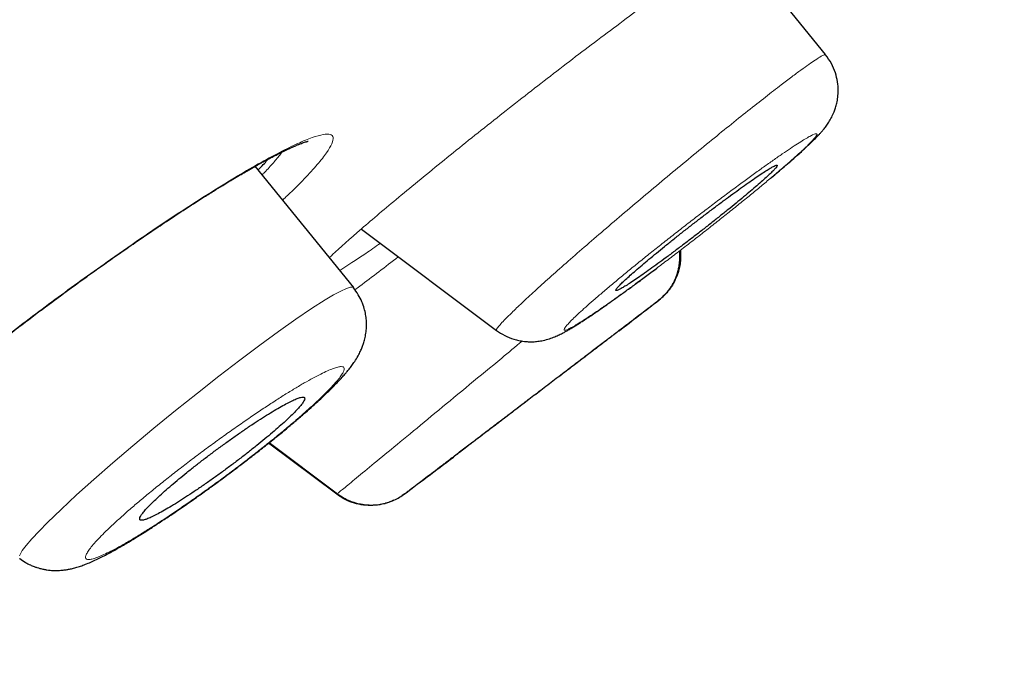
# Model space of a CAD drawing. Header units: millimetres. Extents: x 8 to 1023, y 12 to 832.
# Tile 623 of 656: x 945 to 954, y 745 to 751. Entities that reach past the tile are written whole.
import ezdxf

# ---------------------------------------------------------------- set-up
doc = ezdxf.new("R2010")
doc.units = ezdxf.units.MM

msp = doc.modelspace()

# ---------------------------------------------------------------- linework, layer by layer
at = {"color": 7, "linetype": 'Continuous', "lineweight": 30}
for p, q in [((952.0744, 750.528), (951.2547, 751.5362)), ((947.8716, 748.453), (946.9936, 749.5332)), ((947.9389, 748.9722), (949.1425, 748.0685)), ((950.5884, 748.3399), (950.583, 748.3357)), ((950.583, 748.3357), (950.5884, 748.3399)), ((947.118, 747.0701), (947.7258, 746.6133)), ((947.724, 746.6147), (947.7258, 746.6133)), ((948.3193, 746.6104), (948.3019, 746.5993)), ((948.3239, 746.6139), (948.3193, 746.6104)), ((948.3193, 746.6104), (948.3239, 746.6139))]:
    msp.add_line(p, q, dxfattribs=at)
at = {"color": 8, "linetype": 'Continuous', "lineweight": 0}
msp.add_line((947.7185, 746.6102), (947.1122, 747.0654), dxfattribs=at)
at = {"color": 8, "linetype": 'Continuous', "lineweight": 0, "flags": 128}
for points in [[(946.5511, 749.2678), (946.5552, 749.2703), (946.5728, 749.285)], [(944.8932, 746.0628), (944.9179, 746.1078), (944.9534, 746.1548), (945.0035, 746.2129), (945.0674, 746.2814), (945.144, 746.3591), (945.2641, 746.4754), (945.4024, 746.604), (945.5564, 746.7425), (945.7238, 746.8888), (945.9031, 747.0417), (946.091, 747.1987), (946.2839, 747.3566), (946.4781, 747.5124), (946.6699, 747.6631), (946.8558, 747.8057), (947.0338, 747.9389), (947.2013, 748.0612), (947.3558, 748.1704), (947.4945, 748.2645), (947.6149, 748.3416), (947.6914, 748.387), (947.7548, 748.4209), (947.8047, 748.4433), (947.8408, 748.4541), (947.8408, 748.4541)], [(944.8973, 746.0374), (944.8939, 746.038)]]:
    msp.add_lwpolyline(points, dxfattribs=at)
at = {"color": 7, "linetype": 'Continuous', "lineweight": 30}
for start, end in [(307.56738, 307.682945), (306.945614, 307.097083)]:
    msp.add_arc((815.065, 923.7945), 221.7, start, end, dxfattribs=at)
for points, knots in [([(936.072, 745.2961), (936.4699, 745.7096), (937.2657, 746.5367), (938.5312, 747.8518), (939.8463, 749.2184), (941.2134, 750.6392), (942.6284, 752.1097), (944.0889, 753.6274), (945.592, 755.1896), (947.1352, 756.7932), (948.7155, 758.4355), (950.3303, 760.1136), (951.9767, 761.8245), (953.6515, 763.5651), (955.3514, 765.3316), (957.073, 767.1208), (958.8132, 768.9292), (960.5688, 770.7536), (962.3364, 772.5906), (964.113, 774.4368), (965.8952, 776.2889), (967.6797, 778.1434), (969.4631, 779.9968), (971.242, 781.8454), (973.013, 783.6858), (974.7729, 785.5148), (976.5186, 787.3289), (978.2467, 789.1248), (979.9541, 790.8992), (981.6374, 792.6485), (983.2934, 794.3694), (984.9187, 796.0585), (986.5106, 797.7127), (988.0661, 799.3293), (989.5826, 800.9052), (991.0573, 802.4378), (992.4874, 803.924), (993.8703, 805.3611), (995.2032, 806.7463), (996.4832, 808.0765), (997.7076, 809.3489), (998.8745, 810.5616), (999.9821, 811.7126), (1001.0285, 812.8), (1002.0119, 813.822), (1002.9304, 814.7765), (1003.7822, 815.6617), (1004.5655, 816.4757), (1005.2783, 817.2164), (1005.9188, 817.8821), (1006.4864, 818.472), (1006.9804, 818.9854), (1007.4003, 819.4217), (1007.745, 819.78), (1008.015, 820.0606), (1008.2061, 820.2591), (1008.3189, 820.3763), (1008.3332, 820.3912), (1008.3392, 820.3975)], [0, 0, 0, 0, 0.017949, 0.035899, 0.053848, 0.071796, 0.089744, 0.107692, 0.12564, 0.143589, 0.161537, 0.179486, 0.197437, 0.215386, 0.233334, 0.251282, 0.269229, 0.287177, 0.305125, 0.323073, 0.341022, 0.358972, 0.376921, 0.39487, 0.412819, 0.430768, 0.448717, 0.466666, 0.484614, 0.502563, 0.520512, 0.538461, 0.55641, 0.574358, 0.592307, 0.610256, 0.628204, 0.646152, 0.664101, 0.682049, 0.699998, 0.717947, 0.735896, 0.753845, 0.771794, 0.789744, 0.807694, 0.825644, 0.843594, 0.861544, 0.879492, 0.897439, 0.915386, 0.933333, 0.951281, 0.969228, 0.987177, 1, 1, 1, 1]), ([(1007.9547, 818.0008), (1007.952, 817.998), (1007.9448, 817.9905), (1007.8885, 817.9317), (1007.7904, 817.8293), (1007.6507, 817.6836), (1007.4718, 817.4971), (1007.2532, 817.2696), (1007.0034, 817.0102), (1006.7269, 816.7233), (1006.4277, 816.4128), (1006.0976, 816.0704), (1005.7369, 815.6959), (1005.3458, 815.2896), (1004.9092, 814.8359), (1004.4244, 814.3322), (1003.8885, 813.7756), (1003.3186, 813.1834), (1002.7148, 812.556), (1002.0773, 811.8935), (1001.4051, 811.1949), (1000.7184, 810.4814), (1000.0213, 809.7569), (999.3188, 809.027), (998.5913, 808.2708), (997.8387, 807.4885), (997.0612, 806.6803), (996.236, 805.8226), (995.3616, 804.9139), (994.4366, 803.9523), (993.486, 802.964), (992.5099, 801.949), (991.5082, 800.9075), (990.4794, 799.8379), (989.4548, 798.7733), (988.4393, 797.7185), (987.4394, 796.6799), (986.4259, 795.6272), (985.3989, 794.5603), (984.3584, 793.4792), (983.2741, 792.3524), (982.1455, 791.1795), (980.9725, 789.9602), (979.7868, 788.7276), (978.5882, 787.4814), (977.3767, 786.2218), (976.1509, 784.9476), (974.9482, 783.6978), (973.7729, 782.4769), (972.6302, 781.29), (971.4861, 780.1015), (970.3406, 778.9115), (969.1935, 777.7195), (968.0123, 776.4921), (966.798, 775.2301), (965.5519, 773.9347), (964.3073, 772.6407), (963.064, 771.348), (961.8218, 770.0563), (960.5821, 768.7676), (959.3832, 767.5219), (958.2284, 766.3223), (957.1192, 765.1703), (956.0214, 764.0301), (954.935, 762.9016), (953.86, 761.7847), (952.7642, 760.646), (951.6496, 759.4877), (950.5188, 758.3122), (949.4042, 757.1535), (948.3058, 756.0114), (947.2235, 754.8861), (946.1608, 753.7813), (945.1497, 752.7307), (944.1913, 751.7352), (943.2833, 750.7921), (942.3967, 749.8712), (941.5317, 748.9727), (940.6883, 748.0965), (939.8424, 747.2174), (938.9969, 746.3387), (938.1555, 745.464), (937.3424, 744.6186), (936.5577, 743.8026), (935.8016, 743.0163), (935.0769, 742.2629), (934.4051, 741.5648), (933.7849, 740.9208), (933.213, 740.3269), (932.6706, 739.7635), (932.1578, 739.2309), (931.6748, 738.7289), (931.2078, 738.2432), (930.7601, 737.7777), (930.3357, 737.3365), (929.9486, 736.9342), (929.5991, 736.5709), (929.2872, 736.2467), (929.0137, 735.9623), (928.7852, 735.725), (928.5987, 735.5312), (928.4506, 735.3774), (928.3352, 735.2575), (928.2537, 735.1727), (928.2049, 735.1219), (928.1989, 735.1156), (928.1962, 735.1127)], [0, 0, 0, 0, 0.006135, 0.016217, 0.026304, 0.036404, 0.046526, 0.05668, 0.066818, 0.076063, 0.085274, 0.094459, 0.103624, 0.112777, 0.121925, 0.132049, 0.142136, 0.152197, 0.162242, 0.172278, 0.182316, 0.192415, 0.201667, 0.210899, 0.22012, 0.229337, 0.238557, 0.247788, 0.257826, 0.267851, 0.277872, 0.2879, 0.297944, 0.308013, 0.318163, 0.32745, 0.336704, 0.345934, 0.355148, 0.364354, 0.37356, 0.38357, 0.393569, 0.40357, 0.413583, 0.423618, 0.433687, 0.443825, 0.453097, 0.462341, 0.471565, 0.480779, 0.489991, 0.49921, 0.509223, 0.519234, 0.529254, 0.539294, 0.549365, 0.55948, 0.569605, 0.578847, 0.588061, 0.597255, 0.606437, 0.615617, 0.624803, 0.634833, 0.644865, 0.654907, 0.664972, 0.675069, 0.685209, 0.695303, 0.70451, 0.713698, 0.722877, 0.732052, 0.741232, 0.750423, 0.760451, 0.770488, 0.780541, 0.790622, 0.80074, 0.810904, 0.821006, 0.830215, 0.839407, 0.848589, 0.857768, 0.86695, 0.876144, 0.886219, 0.896279, 0.906334, 0.916393, 0.926465, 0.936559, 0.946628, 0.955831, 0.965027, 0.974221, 0.983422, 0.992637, 1, 1, 1, 1]), ([(928.6244, 735.369), (928.6291, 735.3738), (928.6386, 735.3837), (928.7203, 735.4684), (928.8521, 735.605), (929.0384, 735.7982), (929.2774, 736.0462), (929.5625, 736.3425), (929.8892, 736.6824), (930.2537, 737.0617), (930.6626, 737.4869), (931.1155, 737.9577), (931.6241, 738.4863), (932.191, 739.0754), (932.8192, 739.728), (933.4947, 740.4297), (934.2173, 741.1802), (934.9868, 741.9795), (935.7853, 742.8094), (936.6078, 743.6645), (937.4491, 744.5392), (938.3249, 745.4497), (939.2351, 746.3957), (940.2004, 747.3989), (941.2218, 748.4603), (942.3005, 749.5811), (943.4132, 750.7371), (944.5596, 751.9281), (945.7408, 753.1553), (946.9312, 754.3924), (948.1254, 755.6339), (949.3175, 756.8731), (950.5299, 758.1332), (951.7626, 759.4142), (953.0407, 760.7421), (954.3624, 762.1155), (955.7263, 763.5329), (957.1046, 764.9653), (958.4976, 766.4127), (959.9079, 767.8781), (961.307, 769.3322), (962.6912, 770.7709), (964.0544, 772.1876), (965.4223, 773.6092), (966.7952, 775.0357), (967.7123, 775.9887), (968.1714, 776.4658)], [0, 0, 0, 0, 0.022886, 0.046235, 0.069585, 0.092966, 0.116406, 0.139854, 0.161859, 0.183789, 0.205669, 0.227524, 0.249378, 0.272804, 0.296177, 0.319526, 0.342882, 0.366274, 0.389746, 0.411811, 0.433793, 0.455718, 0.47761, 0.499494, 0.522855, 0.546163, 0.569451, 0.592749, 0.616087, 0.639569, 0.661679, 0.683715, 0.705706, 0.727679, 0.749662, 0.772994, 0.796255, 0.819478, 0.842697, 0.865948, 0.889392, 0.911524, 0.933621, 0.955712, 0.977828, 1, 1, 1, 1]), ([(951.5768, 749.4205), (951.5816, 749.4245), (951.6068, 749.4454), (951.6505, 749.4823), (951.7083, 749.5314), (951.764, 749.5795), (951.8142, 749.6237), (951.8563, 749.6615), (951.8894, 749.6918), (951.9151, 749.7158), (951.9381, 749.7376), (951.9627, 749.7615), (951.9903, 749.7892), (952.0153, 749.8155), (952.0359, 749.8383), (952.0551, 749.8608), (952.0785, 749.8905), (952.1035, 749.9267), (952.1274, 749.9678), (952.1476, 750.0112), (952.163, 750.0539), (952.175, 750.0983), (952.1841, 750.1506), (952.1877, 750.214), (952.182, 750.2876), (952.1626, 750.3679), (952.1279, 750.451), (952.0915, 750.501), (952.0728, 750.5267)], [0, 0, 0, 0, 0.011864, 0.062347, 0.116404, 0.173176, 0.231415, 0.28214, 0.325379, 0.361158, 0.389547, 0.425784, 0.46741, 0.512359, 0.539208, 0.567919, 0.599819, 0.635533, 0.672504, 0.706257, 0.729959, 0.753673, 0.782345, 0.816668, 0.856381, 0.900882, 0.949196, 1, 1, 1, 1]), ([(946.5512, 749.2678), (946.5819, 749.2871), (946.6404, 749.3238), (946.7208, 749.3731), (946.7911, 749.4155), (946.8518, 749.4516), (946.9037, 749.4819), (946.9486, 749.5077), (946.9863, 749.5292), (947.0167, 749.5462), (947.0391, 749.5586), (947.057, 749.5685), (947.0765, 749.5791), (947.1005, 749.5921), (947.1295, 749.6076), (947.1626, 749.6249), (947.1993, 749.6438), (947.238, 749.6631), (947.2751, 749.6811), (947.3085, 749.6966), (947.3398, 749.7106), (947.3684, 749.7228), (947.3941, 749.7331), (947.4158, 749.7413), (947.4338, 749.7476), (947.4492, 749.7524), (947.4588, 749.7551), (947.4636, 749.7563), (947.4638, 749.7565), (947.4639, 749.7565)], [0, 0, 0, 0, 0.064696, 0.123536, 0.176573, 0.223843, 0.265373, 0.301181, 0.334746, 0.361049, 0.380098, 0.393921, 0.409544, 0.433629, 0.461819, 0.494105, 0.533229, 0.57702, 0.621374, 0.662866, 0.701506, 0.746231, 0.786437, 0.824395, 0.863484, 0.90372, 0.944387, 0.9749, 1, 1, 1, 1]), ([(947.0196, 749.5013), (947.0248, 749.5065), (947.0599, 749.5417), (947.0862, 749.5713), (947.1087, 749.5964)], [0, 0, 0, 0, 0.148027, 1, 1, 1, 1]), ([(950.261, 748.4482), (950.2719, 748.4546), (950.2937, 748.4675), (950.3365, 748.495), (950.3868, 748.5287), (950.4449, 748.5689), (950.509, 748.6142), (950.5786, 748.6644), (950.6525, 748.7186), (950.7296, 748.7761), (950.8091, 748.8361), (950.8898, 748.8978), (950.9708, 748.9605), (951.0508, 749.0232), (951.1291, 749.0853), (951.2048, 749.146), (951.2767, 749.2045), (951.3441, 749.2603), (951.4065, 749.3126), (951.4627, 749.3608), (951.5124, 749.4044), (951.555, 749.4429), (951.5896, 749.4757), (951.6162, 749.5025), (951.6343, 749.523), (951.6433, 749.5366), (951.6433, 749.5433), (951.6344, 749.5431), (951.6161, 749.5355), (951.589, 749.5209), (951.5534, 749.4995), (951.5094, 749.4712), (951.4579, 749.4366), (951.3995, 749.3962), (951.3349, 749.3504), (951.265, 749.2999), (951.191, 749.2455), (951.1136, 749.1878), (951.034, 749.1277), (950.9532, 749.0659), (950.8723, 749.0032), (950.7923, 748.9405), (950.7141, 748.8785), (950.6388, 748.8179), (950.5671, 748.7596), (950.4999, 748.704), (950.438, 748.652), (950.3822, 748.6041), (950.3328, 748.5607), (950.2909, 748.5227), (950.2567, 748.4902), (950.2306, 748.4637), (950.2133, 748.4439), (950.2048, 748.4307), (950.2051, 748.4242), (950.2147, 748.4251), (950.2325, 748.4324), (950.2515, 748.4429), (950.261, 748.4482)], [0, 0, 0, 0, 0.017392, 0.034785, 0.052967, 0.071207, 0.08939, 0.107555, 0.125778, 0.143944, 0.161968, 0.180048, 0.198072, 0.215894, 0.233771, 0.251592, 0.269238, 0.286939, 0.304584, 0.322155, 0.339781, 0.357351, 0.37498, 0.392665, 0.410293, 0.428091, 0.445946, 0.463744, 0.481749, 0.499814, 0.517819, 0.535977, 0.554194, 0.572352, 0.590538, 0.608782, 0.626968, 0.645047, 0.663182, 0.681261, 0.699148, 0.71709, 0.734976, 0.752669, 0.770416, 0.788109, 0.805689, 0.823324, 0.840903, 0.858499, 0.876151, 0.893746, 0.911439, 0.929189, 0.946882, 0.964569, 0.982312, 1, 1, 1, 1]), ([(944.41, 747.7268), (944.4289, 747.7421), (944.4895, 747.791), (944.5977, 747.8768), (944.7365, 747.9855), (944.8725, 748.0902), (945.0032, 748.1895), (945.127, 748.2823), (945.2559, 748.3777), (945.3896, 748.4754), (945.5276, 748.5749), (945.6693, 748.6758), (945.8141, 748.7773), (945.9612, 748.8789), (946.1098, 748.9799), (946.2587, 749.0792), (946.4074, 749.1765), (946.5029, 749.2371), (946.5512, 749.2678)], [0, 0, 0, 0, 0.028209, 0.090432, 0.155952, 0.224784, 0.278668, 0.334517, 0.392349, 0.452171, 0.513979, 0.577761, 0.643489, 0.711131, 0.780643, 0.851983, 0.92511, 1, 1, 1, 1]), ([(950.5799, 748.3334), (950.5956, 748.3462), (950.6262, 748.3712), (950.6647, 748.4138), (950.6961, 748.4567), (950.7225, 748.5022), (950.743, 748.5477), (950.7576, 748.5918), (950.7679, 748.6343), (950.775, 748.6824), (950.778, 748.732), (950.7743, 748.7653), (950.7728, 748.7788)], [0, 0, 0, 0, 0.11987, 0.233287, 0.338448, 0.433857, 0.543932, 0.632829, 0.707921, 0.802593, 0.920004, 1, 1, 1, 1]), ([(950.78, 748.7843), (950.7812, 748.7695), (950.7838, 748.7372), (950.7812, 748.6872), (950.7735, 748.635), (950.7601, 748.5839), (950.7416, 748.5347), (950.7157, 748.4831), (950.6812, 748.4313), (950.6379, 748.3812), (950.6047, 748.3535), (950.5884, 748.3399)], [0, 0, 0, 0, 0.088304, 0.192127, 0.29663, 0.401232, 0.505345, 0.608399, 0.743192, 0.874034, 1, 1, 1, 1]), ([(949.1428, 748.0704), (949.1666, 748.0543), (949.215, 748.0216), (949.2767, 747.9973), (949.3198, 747.9851), (949.3418, 747.9799), (949.366, 747.9754), (949.3937, 747.9716), (949.427, 747.969), (949.4671, 747.9688), (949.513, 747.9725), (949.5647, 747.9814), (949.6157, 747.9956), (949.6605, 748.0124), (949.7025, 748.0313), (949.737, 748.049), (949.7636, 748.0636), (949.7913, 748.0795), (949.8199, 748.0965), (949.8499, 748.115), (949.8813, 748.1349), (949.9175, 748.1583), (949.9581, 748.1851), (950.0038, 748.2159), (950.0496, 748.2473), (950.0984, 748.2811), (950.154, 748.3202), (950.2208, 748.3678), (950.2963, 748.4223), (950.3803, 748.4836), (950.4703, 748.5503), (950.5379, 748.6007), (950.5753, 748.629), (950.5794, 748.6321)], [0, 0, 0, 0, 0.039342, 0.080189, 0.090583, 0.101026, 0.111529, 0.124265, 0.140885, 0.161464, 0.185911, 0.211837, 0.247075, 0.283394, 0.315399, 0.349007, 0.377921, 0.407376, 0.437523, 0.468217, 0.499015, 0.529941, 0.571004, 0.609884, 0.646352, 0.681942, 0.723067, 0.770495, 0.824284, 0.876641, 0.93402, 0.992744, 1, 1, 1, 1]), ([(944.8958, 746.0363), (944.9126, 746.0245), (944.9428, 746.0034), (944.9862, 745.9812), (945.0205, 745.9667), (945.0481, 745.9569), (945.0769, 745.9484), (945.1068, 745.9413), (945.1375, 745.9361), (945.1735, 745.9318), (945.2158, 745.9299), (945.2617, 745.9318), (945.2995, 745.9361), (945.3331, 745.9417), (945.3669, 745.949), (945.4071, 745.9599), (945.4497, 745.9739), (945.4937, 745.9905), (945.54, 746.0102), (945.5885, 746.0328), (945.6353, 746.056), (945.6813, 746.08), (945.7274, 746.105), (945.7742, 746.1313), (945.8194, 746.1574), (945.8661, 746.185), (945.9174, 746.2159), (945.974, 746.2509), (946.0402, 746.2926), (946.1174, 746.3423), (946.2071, 746.4015), (946.3061, 746.4683), (946.4128, 746.5421), (946.5247, 746.6213), (946.6384, 746.7036), (946.7522, 746.7876), (946.8651, 746.8726), (946.976, 746.9578), (947.0839, 747.0424), (947.1865, 747.1247), (947.281, 747.2024), (947.3657, 747.2738), (947.4402, 747.3383), (947.5055, 747.3962), (947.5628, 747.4484), (947.6139, 747.4964), (947.6535, 747.5347), (947.6846, 747.5656), (947.7099, 747.5913), (947.737, 747.6195), (947.7645, 747.6492), (947.79, 747.6779), (947.8134, 747.7054), (947.8361, 747.7337), (947.8604, 747.7659), (947.8881, 747.8065), (947.914, 747.8506), (947.9342, 747.892), (947.9486, 747.9268), (947.9614, 747.9641), (947.9729, 748.0075), (947.9814, 748.0575), (947.9851, 748.1097), (947.9837, 748.1611), (947.9772, 748.2133), (947.9645, 748.2689), (947.9431, 748.3286), (947.9119, 748.3911), (947.883, 748.4298), (947.8681, 748.4497)], [0, 0, 0, 0, 0.012155, 0.021808, 0.028795, 0.034467, 0.039639, 0.047126, 0.05348, 0.059443, 0.070329, 0.080792, 0.091433, 0.099575, 0.109862, 0.122258, 0.136161, 0.151589, 0.169286, 0.186853, 0.20251, 0.216332, 0.232366, 0.246669, 0.259583, 0.273115, 0.287622, 0.303147, 0.319828, 0.340779, 0.363367, 0.387635, 0.413537, 0.439878, 0.466205, 0.492522, 0.518826, 0.545107, 0.571362, 0.597593, 0.622947, 0.646683, 0.668826, 0.689392, 0.70839, 0.726241, 0.743707, 0.753329, 0.763518, 0.775108, 0.788123, 0.800927, 0.81202, 0.823664, 0.836021, 0.850129, 0.866738, 0.878506, 0.887909, 0.895998, 0.905631, 0.916712, 0.927579, 0.93798, 0.948019, 0.95915, 0.971665, 0.98537, 1, 1, 1, 1]), ([(950.2342, 748.0669), (950.2343, 748.0669), (950.2345, 748.0671), (950.2293, 748.0631), (950.219, 748.0553), (950.2035, 748.0435), (950.1829, 748.0278), (950.1575, 748.0083), (950.1275, 747.9855), (950.0931, 747.9592), (950.0541, 747.9295), (950.0111, 747.8967), (949.9647, 747.8613), (949.9151, 747.8234), (949.862, 747.783), (949.8063, 747.7405), (949.7491, 747.6968), (949.6901, 747.6519), (949.6293, 747.6055), (949.5678, 747.5585), (949.5065, 747.5118), (949.4454, 747.4652), (949.3842, 747.4186), (949.3241, 747.3727), (949.2661, 747.3285), (949.21, 747.2856), (949.1554, 747.244), (949.1035, 747.2044), (949.055, 747.1675), (949.0098, 747.133), (948.9677, 747.1009), (948.9294, 747.0717), (948.8956, 747.0459), (948.866, 747.0233), (948.8405, 747.0039), (948.8198, 746.9881), (948.804, 746.9761), (948.7932, 746.9678), (948.7873, 746.9633), (948.7872, 746.9633), (948.7872, 746.9633)], [0, 0, 0, 0, 0.014909, 0.041762, 0.068097, 0.094433, 0.121549, 0.148666, 0.175307, 0.201947, 0.229383, 0.256818, 0.283686, 0.310555, 0.33822, 0.365885, 0.3928, 0.419715, 0.447416, 0.475117, 0.50188, 0.528642, 0.556173, 0.583704, 0.610185, 0.636667, 0.6639, 0.691133, 0.717328, 0.743523, 0.770461, 0.797399, 0.823424, 0.849449, 0.876218, 0.902988, 0.929031, 0.955074, 0.981875, 1, 1, 1, 1]), ([(945.978, 746.378), (945.9843, 746.3783), (945.9969, 746.3789), (946.0271, 746.3886), (946.0658, 746.4049), (946.1134, 746.4283), (946.1683, 746.4581), (946.2304, 746.4941), (946.2983, 746.5357), (946.3712, 746.5822), (946.448, 746.6329), (946.5277, 746.6872), (946.6092, 746.7443), (946.6914, 746.8034), (946.7733, 746.8637), (946.8541, 746.9246), (946.9326, 746.9854), (947.008, 747.0452), (947.0798, 747.1036), (947.1467, 747.1597), (947.2082, 747.213), (947.2638, 747.2631), (947.3124, 747.309), (947.3537, 747.3504), (947.3872, 747.3868), (947.4121, 747.4175), (947.4281, 747.4422), (947.4351, 747.4606), (947.4325, 747.4721), (947.4204, 747.4765), (947.399, 747.474), (947.3681, 747.464), (947.3284, 747.4471), (947.2806, 747.4233), (947.2249, 747.3929), (947.1625, 747.3565), (947.0943, 747.3147), (947.0211, 747.2678), (946.944, 747.2168), (946.8642, 747.1623), (946.7826, 747.1051), (946.7004, 747.0459), (946.6184, 746.9855), (946.5378, 746.9246), (946.4595, 746.864), (946.3842, 746.8041), (946.3128, 746.746), (946.2463, 746.69), (946.185, 746.6368), (946.13, 746.5872), (946.0818, 746.5415), (946.0409, 746.5004), (946.0082, 746.4645), (945.9839, 746.4343), (945.9684, 746.41), (945.9623, 746.3925), (945.9645, 746.381), (945.9735, 746.379), (945.978, 746.378)], [0, 0, 0, 0, 0.017763, 0.035526, 0.053897, 0.072329, 0.090701, 0.109054, 0.127465, 0.145818, 0.163945, 0.182128, 0.200255, 0.218056, 0.23591, 0.25371, 0.271222, 0.288787, 0.306298, 0.323678, 0.341112, 0.358491, 0.375953, 0.393471, 0.410932, 0.428662, 0.446451, 0.464181, 0.482252, 0.500383, 0.518456, 0.536784, 0.555174, 0.573504, 0.591888, 0.610331, 0.628715, 0.646931, 0.665203, 0.683418, 0.701323, 0.719283, 0.737188, 0.754777, 0.77242, 0.790009, 0.807407, 0.824859, 0.842256, 0.859668, 0.877136, 0.894547, 0.912108, 0.929726, 0.947287, 0.964839, 0.982447, 1, 1, 1, 1]), ([(948.2261, 746.5567), (948.2113, 746.5498), (948.1718, 746.5313), (948.1017, 746.515), (948.019, 746.5076), (947.936, 746.5146), (947.8566, 746.5349), (947.7829, 746.5662), (947.7397, 746.5957), (947.7186, 746.6102)], [0, 0, 0, 0, 0.09105, 0.244145, 0.399358, 0.554571, 0.707665, 0.85669, 1, 1, 1, 1]), ([(947.7244, 746.615), (947.7428, 746.6022), (947.7778, 746.5779), (947.8324, 746.5519), (947.8823, 746.5342), (947.9257, 746.5236), (947.9623, 746.5178), (947.997, 746.5146), (948.0355, 746.5137), (948.0826, 746.5166), (948.1323, 746.5249), (948.1823, 746.5387), (948.2304, 746.5575), (948.2797, 746.5826), (948.3107, 746.6046), (948.3266, 746.6159)], [0, 0, 0, 0, 0.103577, 0.197238, 0.279272, 0.348495, 0.404172, 0.450981, 0.509855, 0.582942, 0.669762, 0.743355, 0.823521, 0.909419, 1, 1, 1, 1])]:
    msp.add_open_spline(points, degree=3, knots=knots, dxfattribs=at)
at = {"color": 8, "linetype": 'Continuous', "lineweight": 0}
for points, knots in [([(968.3106, 776.3319), (967.8316, 775.8342), (966.8743, 774.8393), (965.4404, 773.3489), (964.0098, 771.8618), (962.5823, 770.3778), (961.1612, 768.9005), (959.7788, 767.4639), (958.4388, 766.0718), (957.1413, 764.724), (955.8584, 763.3913), (954.5901, 762.0735), (953.3144, 760.7482), (952.034, 759.4177), (950.752, 758.0852), (949.491, 756.7741), (948.2509, 755.4846), (947.0337, 754.2192), (945.8666, 753.0064), (944.752, 751.8487), (943.6904, 750.7461), (942.6594, 749.6754), (941.6592, 748.6364), (940.6715, 747.61), (939.6992, 746.5995), (938.746, 745.6088), (937.8312, 744.6577), (936.9549, 743.7466), (936.1202, 742.8789), (935.3451, 742.0734), (934.6288, 741.3295), (933.9684, 740.6435), (933.3487, 739.9999), (932.7701, 739.3988), (932.2225, 738.8297), (931.7098, 738.2968), (931.2362, 737.8045), (930.812, 737.3633), (930.4375, 736.9737), (930.1134, 736.6365), (929.8456, 736.3583), (929.6313, 736.136), (929.4683, 735.967), (929.3502, 735.8446), (929.2848, 735.7767), (929.2571, 735.7479), (929.2653, 735.7565), (929.2653, 735.7565)], [0, 0, 0, 0, 0.023428, 0.04683, 0.070244, 0.093705, 0.11725, 0.140729, 0.162727, 0.184675, 0.2066, 0.228532, 0.250498, 0.273665, 0.29685, 0.320086, 0.343406, 0.366843, 0.390298, 0.412311, 0.434272, 0.456206, 0.478141, 0.5001, 0.523379, 0.546669, 0.57, 0.593403, 0.616908, 0.640299, 0.66221, 0.684097, 0.705984, 0.727896, 0.749856, 0.77314, 0.79643, 0.819754, 0.843143, 0.866624, 0.890076, 0.912073, 0.934025, 0.955956, 0.97789, 0.999852, 1, 1, 1, 1]), ([(947.6551, 748.7194), (947.6639, 748.7281), (947.7295, 748.7922), (947.9317, 748.9701), (948.2654, 749.2537), (948.6707, 749.5856), (949.1088, 749.9371), (949.5648, 750.2941), (950.0253, 750.6464), (950.3165, 750.8626), (950.4653, 750.9731)], [0, 0, 0, 0, 0.021418, 0.158465, 0.295334, 0.438488, 0.582013, 0.719295, 0.856551, 1, 1, 1, 1]), ([(951.9804, 750.4795), (952.0002, 750.4921), (952.0398, 750.5173), (952.0676, 750.5305), (952.0691, 750.5256), (952.0696, 750.5241)], [0, 0, 0, 0, 0.406188, 0.811642, 1, 1, 1, 1]), ([(949.1458, 748.0728), (949.1437, 748.0737), (949.139, 748.0756), (949.1525, 748.0959), (949.1792, 748.1276), (949.2209, 748.1716), (949.282, 748.2325), (949.3671, 748.3138), (949.4802, 748.4184), (949.6115, 748.5371), (949.7597, 748.6685), (949.923, 748.8112), (950.0982, 748.9625), (950.2821, 749.1198), (950.4712, 749.2799), (950.6622, 749.4399), (950.852, 749.597), (951.0373, 749.7488), (951.2155, 749.8935), (951.3842, 750.0287), (951.5406, 750.1523), (951.6698, 750.2527), (951.7742, 750.3319), (951.8561, 750.3925), (951.9264, 750.4431), (951.9624, 750.4674), (951.9804, 750.4795)], [0, 0, 0, 0, 0.028698, 0.063422, 0.098159, 0.132921, 0.167713, 0.214084, 0.260347, 0.306382, 0.35212, 0.397972, 0.444116, 0.490429, 0.536749, 0.582918, 0.62885, 0.674814, 0.720967, 0.76727, 0.813666, 0.860116, 0.89501, 0.929958, 0.964955, 1, 1, 1, 1]), ([(951.9228, 749.7938), (951.9086, 749.7856), (951.8802, 749.7692), (951.8252, 749.7347), (951.7616, 749.693), (951.6889, 749.6438), (951.6089, 749.5884), (951.5224, 749.5272), (951.43, 749.4607), (951.3322, 749.3892), (951.2299, 749.3135), (951.1243, 749.2343), (951.0159, 749.1521), (950.9055, 749.0676), (950.7948, 748.9819), (950.6852, 748.8962), (950.5778, 748.8113), (950.4733, 748.7278), (950.3722, 748.6459), (950.2757, 748.5669), (950.1844, 748.4911), (950.0991, 748.4192), (950.0209, 748.3522), (949.9512, 748.2911), (949.8912, 748.2371), (949.8412, 748.1903), (949.8009, 748.1506), (949.7709, 748.1186), (949.7516, 748.0945), (949.7429, 748.0786), (949.7446, 748.0706), (949.7574, 748.0714), (949.7812, 748.0807), (949.8158, 748.0988), (949.8605, 748.1249), (949.9149, 748.159), (949.9787, 748.2008), (950.0514, 748.2499), (950.1315, 748.3054), (950.218, 748.3665), (950.3102, 748.433), (950.4081, 748.5045), (950.5103, 748.5802), (950.616, 748.6594), (950.7244, 748.7416), (950.835, 748.8263), (950.946, 748.9122), (951.0557, 748.998), (951.1631, 749.083), (951.2677, 749.1666), (951.3688, 749.2483), (951.4652, 749.3273), (951.5563, 749.403), (951.6414, 749.4748), (951.7196, 749.5418), (951.789, 749.6026), (951.8489, 749.6567), (951.8991, 749.7036), (951.9393, 749.7432), (951.9688, 749.775), (951.9883, 749.7991), (951.9971, 749.8152), (951.9955, 749.8232), (951.9827, 749.8225), (951.9596, 749.8136), (951.9351, 749.8004), (951.9228, 749.7938)], [0, 0, 0, 0, 0.015601, 0.031132, 0.046741, 0.062575, 0.078384, 0.093962, 0.10946, 0.125031, 0.14064, 0.156161, 0.171738, 0.187514, 0.203294, 0.218858, 0.23436, 0.249951, 0.265412, 0.281137, 0.296789, 0.312422, 0.328327, 0.343927, 0.359382, 0.374857, 0.39047, 0.405989, 0.421567, 0.437357, 0.453183, 0.46877, 0.484276, 0.499862, 0.515489, 0.531044, 0.546676, 0.562534, 0.57837, 0.593955, 0.609439, 0.624977, 0.64061, 0.656143, 0.671719, 0.687481, 0.703337, 0.718937, 0.734431, 0.749976, 0.765596, 0.781123, 0.796706, 0.812493, 0.828305, 0.843878, 0.859372, 0.874949, 0.89038, 0.906154, 0.921796, 0.93743, 0.953329, 0.96895, 0.984452, 1, 1, 1, 1]), ([(946.5728, 749.285), (946.6525, 749.3346), (946.8118, 749.4337), (947.0245, 749.5573), (947.2137, 749.6599), (947.3756, 749.7392), (947.5063, 749.7928), (947.6038, 749.8201), (947.6671, 749.8207), (947.6929, 749.7929), (947.6811, 749.7374), (947.6342, 749.6568), (947.5523, 749.5522), (947.4334, 749.4232), (947.3275, 749.3156), (947.2522, 749.2459), (947.2379, 749.2327)], [0, 0, 0, 0, 0.075266, 0.150434, 0.226671, 0.302695, 0.377825, 0.453229, 0.528754, 0.604003, 0.680265, 0.756468, 0.831569, 0.90681, 0.982277, 1, 1, 1, 1]), ([(947.0551, 749.4576), (947.0617, 749.4641), (947.1012, 749.5034), (947.1556, 749.5646), (947.2077, 749.6256), (947.2264, 749.653), (947.2307, 749.6594)], [0, 0, 0, 0, 0.079746, 0.479682, 0.880045, 1, 1, 1, 1]), ([(944.4088, 747.7285), (944.459, 747.7689), (944.58, 747.8661), (944.7813, 748.0229), (945.0078, 748.1959), (945.2381, 748.3676), (945.4712, 748.5375), (945.73, 748.7218), (946.0091, 748.9154), (946.3023, 749.1123), (946.4825, 749.2273), (946.5728, 749.285)], [0, 0, 0, 0, 0.073454, 0.176755, 0.279134, 0.381149, 0.4839, 0.588466, 0.726407, 0.862773, 1, 1, 1, 1]), ([(948.107, 748.846), (948.0626, 748.8149), (947.918, 748.7137), (947.8174, 748.6498), (947.7477, 748.6055)], [0, 0, 0, 0, 0.307381, 1, 1, 1, 1]), ([(947.881, 748.4313), (947.8951, 748.4421), (948.021, 748.5378), (948.1517, 748.6372), (948.2677, 748.7253)], [0, 0, 0, 0, 0.112443, 1, 1, 1, 1]), ([(947.8408, 748.4541), (947.8536, 748.4562), (947.867, 748.4584), (947.8673, 748.4499), (947.8673, 748.4495)], [0, 0, 0, 0, 0.954296, 1, 1, 1, 1]), ([(950.583, 748.3357), (950.5827, 748.3356), (950.5807, 748.334), (950.5665, 748.3232), (950.5403, 748.3032), (950.5026, 748.2745), (950.4553, 748.2384), (950.3978, 748.1946), (950.3308, 748.1435), (950.2549, 748.0856), (950.1716, 748.0221), (950.082, 747.9538), (949.9864, 747.8809), (949.8858, 747.8043), (949.7813, 747.7246), (949.6741, 747.6429), (949.5645, 747.5593), (949.4537, 747.4749), (949.3428, 747.3903), (949.2331, 747.3067), (949.1252, 747.2245), (949.0203, 747.1446), (948.9197, 747.0679), (948.8244, 746.9953), (948.7353, 746.9274), (948.6532, 746.8648), (948.5783, 746.8077), (948.5116, 746.7569), (948.4535, 746.7126), (948.405, 746.6757), (948.3662, 746.6462), (948.3395, 746.6258), (948.3257, 746.6153), (948.324, 746.614), (948.3239, 746.6139)], [0, 0, 0, 0, 0.003642, 0.036866, 0.069989, 0.102997, 0.136257, 0.169222, 0.202241, 0.23566, 0.268889, 0.301857, 0.33487, 0.368234, 0.4013, 0.434153, 0.467118, 0.500516, 0.533432, 0.566618, 0.599845, 0.632857, 0.66612, 0.699014, 0.731873, 0.765032, 0.798093, 0.831344, 0.864503, 0.897464, 0.930764, 0.963694, 0.996606, 1, 1, 1, 1]), ([(947.7316, 746.6209), (947.7353, 746.6239), (947.7455, 746.6324), (947.8255, 746.6983), (947.9606, 746.8097), (948.1439, 746.9607), (948.3681, 747.1457), (948.6242, 747.3573), (948.9008, 747.5859), (949.1546, 747.7956), (949.3106, 747.9247), (949.3714, 747.9749)], [0, 0, 0, 0, 0.067851, 0.189749, 0.311241, 0.433022, 0.555097, 0.67744, 0.799882, 0.922084, 1, 1, 1, 1]), ([(947.759, 747.7482), (947.7496, 747.7472), (947.7307, 747.7452), (947.6889, 747.7316), (947.6381, 747.7108), (947.5776, 747.682), (947.5085, 747.646), (947.4314, 747.603), (947.3471, 747.5533), (947.2557, 747.4971), (947.1586, 747.4352), (947.0564, 747.3681), (946.95, 747.2963), (946.8398, 747.2202), (946.7277, 747.141), (946.6151, 747.0596), (946.5031, 746.9768), (946.3922, 746.8931), (946.2835, 746.8093), (946.1779, 746.7259), (946.0759, 746.6436), (945.9787, 746.5631), (945.8875, 746.4856), (945.8037, 746.4121), (945.7281, 746.3433), (945.6618, 746.2802), (945.6055, 746.2232), (945.5592, 746.1727), (945.523, 746.1288), (945.4975, 746.0923), (945.4827, 746.0633), (945.4792, 746.0425), (945.4873, 746.0302), (945.5068, 746.0265), (945.5372, 746.0311), (945.578, 746.0439), (945.6292, 746.065), (945.6898, 746.0938), (945.7591, 746.1299), (945.8364, 746.173), (945.9209, 746.2228), (946.0123, 746.279), (946.1099, 746.3412), (946.2125, 746.4086), (946.319, 746.4805), (946.4291, 746.5566), (946.5411, 746.6358), (946.654, 746.7174), (946.7659, 746.8001), (946.8767, 746.8838), (946.9855, 746.9678), (947.0912, 747.0513), (947.1931, 747.1336), (947.2904, 747.2142), (947.3817, 747.2919), (947.4653, 747.3653), (947.5402, 747.4336), (947.6059, 747.4963), (947.6622, 747.5533), (947.7082, 747.6036), (947.7442, 747.6473), (947.7696, 747.6836), (947.7843, 747.7125), (947.7876, 747.7331), (947.7806, 747.7462), (947.7662, 747.7475), (947.759, 747.7482)], [0, 0, 0, 0, 0.015538, 0.031291, 0.046897, 0.062525, 0.07836, 0.093953, 0.109452, 0.125009, 0.140642, 0.15618, 0.171764, 0.187536, 0.203348, 0.218931, 0.234434, 0.250009, 0.265559, 0.281061, 0.296665, 0.312521, 0.328165, 0.343742, 0.359457, 0.374961, 0.390494, 0.406237, 0.421844, 0.437456, 0.453297, 0.46889, 0.484395, 0.499974, 0.515588, 0.531141, 0.546784, 0.562662, 0.578273, 0.593907, 0.609592, 0.625119, 0.640668, 0.656398, 0.672026, 0.687625, 0.703543, 0.719168, 0.73465, 0.750144, 0.765787, 0.781325, 0.79691, 0.812688, 0.828523, 0.844106, 0.859601, 0.875172, 0.890622, 0.906367, 0.922008, 0.93767, 0.953242, 0.968836, 0.98454, 1, 1, 1, 1])]:
    msp.add_open_spline(points, degree=3, knots=knots, dxfattribs=at)

doc.saveas('drawing.dxf')
